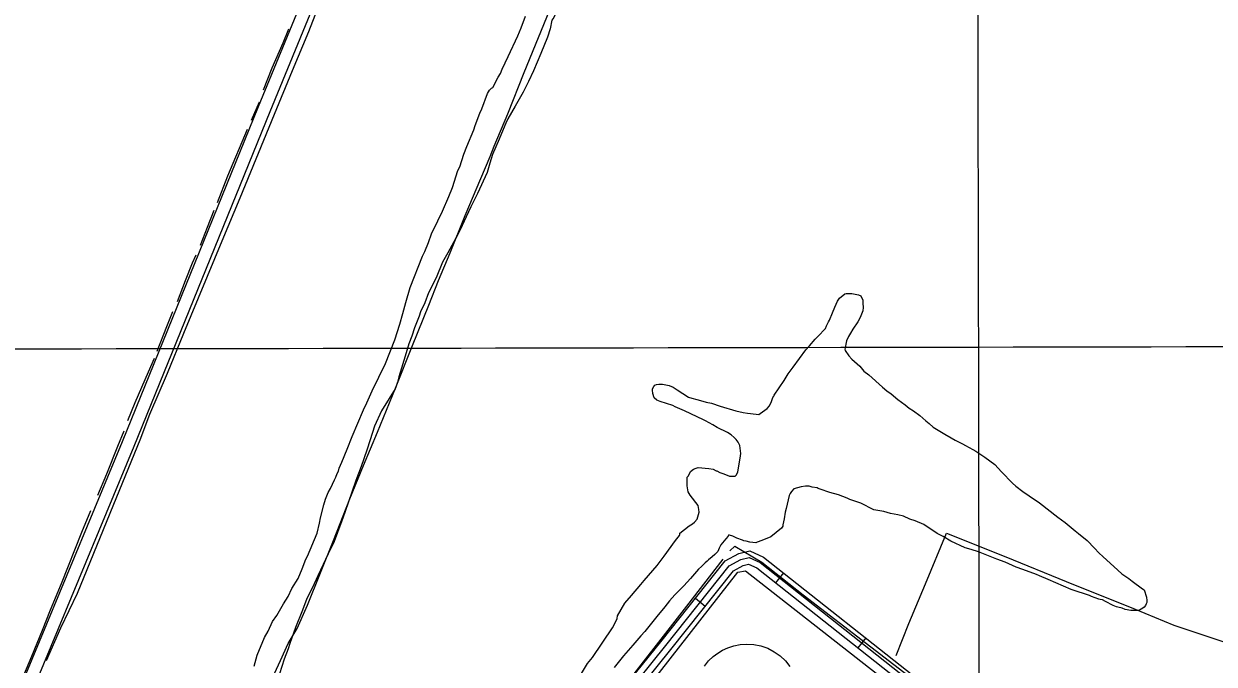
# Model space of a CAD drawing. Extents: x 3329332 to 3367211, y 631066 to 656469.
# Drawn here: x 3346946 to 3349781, y 647841 to 649367 of the extents above; entities that cross this region are included whole.
import ezdxf

# ---------------------------------------------------------------- set-up
doc = ezdxf.new("R2010")
doc.units = 0
for name, color, linetype in [('V-DOMW-TANK', 7, 'Continuous'), ('V-GRID-MAJR', 7, 'Continuous'), ('V-ROAD-CNTR', 7, 'Continuous'), ('V-SITE-OTLN', 7, 'Continuous'), ('V-SITE-VEGE', 7, 'Continuous'), ('V-TOPO-SHOR', 7, 'Continuous')]:
    doc.layers.add(name, color=color, linetype=linetype)

msp = doc.modelspace()

# ---------------------------------------------------------------- linework, layer by layer
at = {"layer": 'V-DOMW-TANK'}
msp.add_lwpolyline([(3348567.117, 647836.741), (3348576.921, 647848.894), (3348587.617, 647859.248), (3348598.832, 647867.817), (3348610.315, 647874.729), (3348622.89, 647880.531), (3348636.794, 647885.1), (3348651.875, 647888.109), (3348667.895, 647889.235), (3348684.5, 647888.2170000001), (3348701.265, 647884.871), (3348717.696, 647879.134), (3348733.292, 647871.086), (3348747.574, 647860.938), (3348760.151, 647849.033), (3348770.75, 647835.792)], dxfattribs=at)
at = {"layer": 'V-GRID-MAJR'}
for points in [[(3349243.288, 636477.8690000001), (3349231.8340000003, 642535.737), (3349220.373, 648597.073), (3349208.912, 654658.432), (3349208.9050000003, 654661.8740000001)], [(3333438.762, 648570.676), (3338699.3000000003, 648578.71), (3343959.8370000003, 648587.509), (3349220.373, 648597.073), (3354480.9080000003, 648607.402), (3359741.441, 648618.497), (3365001.972, 648630.356), (3365001.973, 648630.356)]]:
    msp.add_spline(points, degree=3, dxfattribs=at)
at = {"layer": 'V-ROAD-CNTR'}
for p, q in [((3348755.114452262, 648058.9008554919), (3348736.5184894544, 648035.3599025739)), ((3348545.58087133, 647998.3309766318), (3348569.07582434, 647979.6770139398)), ((3348951.293059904, 647903.9381654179), (3348932.698097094, 647880.3972124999))]:
    msp.add_line(p, q, dxfattribs=at)
for points in [[(3347822.73231703, 649944.8020836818), (3347504.1739541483, 649169.1796349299), (3347179.610603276, 648371.432230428), (3346916.31912986, 647735.9235014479), (3346662.725637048, 647110.7207518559), (3346468.106026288, 646644.950683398), (3346314.1423342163, 646262.3864485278), (3346292.371377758, 646212.9255474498), (3346270.179422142, 646163.849645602)], [(3347850.48226153, 649933.404106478), (3347531.9438986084, 649157.827657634), (3347207.3625477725, 648360.0382532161), (3346944.0770743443, 647724.5435242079), (3346690.467581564, 647099.2987746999), (3346495.861970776, 646633.566706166), (3346341.7942789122, 646250.7404718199), (3346319.769322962, 646200.701571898), (3346297.513367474, 646151.487670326)], [(3348362.655237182, 647769.5744341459), (3348463.455035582, 647894.888183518), (3348616.37072975, 648087.495798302), (3348648.693665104, 648105.1577629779), (3348675.574611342, 648111.1377510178), (3348707.6475471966, 648096.394780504), (3349097.6207672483, 647788.354396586)], [(3348374.3862137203, 647760.226452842), (3348475.1730121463, 647885.524202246), (3348626.229710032, 648075.7898217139), (3348654.0236544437, 648090.9767913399), (3348673.90061469, 648095.398782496), (3348699.75556298, 648083.5138062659), (3349088.44978559, 647776.4834203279)], [(3348386.117190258, 647750.8784715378), (3348486.8909887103, 647876.160220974), (3348636.0886903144, 648064.083845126), (3348659.3536437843, 648076.795819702), (3348672.226618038, 648079.6598139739), (3348691.8635787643, 648070.632832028), (3349079.2788039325, 647764.6124440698)]]:
    msp.add_lwpolyline(points, dxfattribs=at)
at = {"layer": 'V-SITE-OTLN'}
msp.add_lwpolyline([(3347362.608, 646415.386), (3348646.549, 648060.72), (3348664.864, 648063.477), (3349371.7, 647510.142)], dxfattribs=at)
at = {"layer": 'V-SITE-VEGE'}
for points in [[(3348230.217, 649442.872), (3348220.454, 649416.06), (3348216.077, 649401.611), (3348211.732, 649389.233), (3348208.504, 649382.024), (3348203.22, 649375.886), (3348199.779, 649355.198), (3348193.244, 649335.596), (3348177.063, 649296.442), (3348159.815, 649255.231), (3348147.998, 649229.487), (3348135.157, 649204.803), (3348115.949, 649170.882), (3348098.879, 649141.0750000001), (3348093.529, 649130.79), (3348083.801, 649106.052), (3348078.403, 649092.654), (3348062.254, 649055.573), (3348055.703, 649034.935)], [(3347584.2630000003, 648021.8740000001), (3347599.16, 648045.491), (3347608.856, 648068.159), (3347617.531, 648091.872), (3347621.795, 648099.0650000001), (3347644.444, 648153.675), (3347650.006, 648177.4400000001), (3347652.279, 648189.851), (3347660.0330000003, 648220.841), (3347664.397, 648234.255), (3347670.879, 648250.746), (3347676.2120000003, 648259.997), (3347685.875, 648280.585), (3347689.0840000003, 648286.758), (3347692.344, 648296.04), (3347695.537, 648301.176), (3347696.69, 648308.416), (3347703.1410000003, 648322.833), (3347716.0810000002, 648353.742), (3347727.965, 648383.63), (3347754.911, 648447.505), (3347762.433, 648463.982), (3347775.338, 648492.8150000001), (3347807.485, 648557.645), (3347829.13, 648614.344), (3347841.13, 648651.49), (3347848.801, 648677.297), (3347855.435, 648703.12), (3347866.381, 648739.247), (3347895.563, 648813.459), (3347900.931, 648824.782), (3347909.574, 648846.4230000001), (3347917.164, 648867.046), (3347932.173, 648897.922), (3347942.907, 648920.569), (3347957.984, 648955.5920000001), (3347966.629, 648977.235), (3347979.7120000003, 649017.476), (3347984.008, 649026.741), (3347993.818, 649056.665), (3348001.375, 649075.211), (3348017.555, 649114.367), (3348020.8310000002, 649124.687), (3348031.68, 649154.5920000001), (3348037.029, 649164.877), (3348050.048, 649200.971), (3348055.365, 649209.183), (3348059.596, 649214.301), (3348062.721, 649215.2880000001), (3348075.56, 649239.9770000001), (3348080.893, 649249.226), (3348085.2060000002, 649259.529), (3348099.165, 649289.383), (3348122.7660000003, 649338.791), (3348130.326, 649357.3420000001), (3348141.139, 649385.172)], [(3348055.703, 649034.935), (3348049.1350000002, 649013.261), (3348026.551, 648962.799), (3348010.487, 648930.9010000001), (3347999.739, 648907.216), (3347984.725, 648876.3420000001), (3347975.079, 648856.79), (3347955.8540000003, 648821.833), (3347943.048, 648799.219), (3347927.938, 648762.121), (3347909.733, 648726.111), (3347901.058, 648702.395), (3347890.343, 648680.785), (3347887.0640000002, 648670.465), (3347876.253, 648642.635), (3347869.718, 648623.031), (3347863.199, 648604.466), (3347854.444, 648575.567), (3347842.41, 648536.346), (3347839.133, 648526.0260000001), (3347835.823, 648513.633), (3347831.447, 648499.185), (3347830.376, 648497.126), (3347797.39, 648444.755), (3347781.258, 648408.712), (3347770.363, 648375.694), (3347762.708, 648350.926), (3347749.6520000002, 648312.759), (3347736.667, 648278.738), (3347710.559, 648202.405), (3347702.988, 648182.8200000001), (3347684.568, 648133.33), (3347670.629, 648104.511), (3347645.935, 648052.008), (3347633.049, 648024.211), (3347620.177, 647997.449), (3347609.362, 647969.617), (3347593.147, 647928.3910000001), (3347579.057, 647890.2390000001), (3347575.75, 647877.846), (3347566.022, 647853.108), (3347555.09, 647818.02)], [(3348492.146, 648501.112), (3348502.416, 648494.724), (3348529.112, 648477.705), (3348537.3740000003, 648475.5), (3348548.73, 648472.208), (3348558.0300000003, 648469.984), (3348571.4420000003, 648465.622), (3348583.855, 648463.351), (3348604.474, 648455.763), (3348641.637, 648444.8), (3348659.215, 648441.409), (3348669.552, 648439.17), (3348690.257, 648436.7660000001), (3348696.4790000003, 648436.667), (3348699.622, 648438.691), (3348716.41, 648450.87), (3348721.694, 648457.008), (3348727.043, 648467.295), (3348730.304, 648476.577), (3348732.4250000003, 648479.655), (3348733.5130000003, 648482.75), (3348756.8850000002, 648517.643), (3348766.465, 648533.044), (3348778.133, 648549.455), (3348808.865, 648590.452), (3348817.309, 648599.6510000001), (3348831.053, 648616.027), (3348837.373, 648622.1510000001), (3348855.3140000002, 648641.5700000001), (3348857.488, 648647.759), (3348862.819, 648657.008), (3348864.96, 648661.122), (3348872.498, 648678.635), (3348877.897, 648692.031), (3348884.348, 648706.448), (3348888.614, 648713.6410000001), (3348901.219, 648723.811), (3348904.349, 648724.799), (3348917.827, 648724.586), (3348934.3680000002, 648721.21), (3348939.519, 648719.054), (3348944.539, 648708.603), (3348944.4220000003, 648701.345), (3348945.294, 648690.957), (3348944.143, 648683.718), (3348939.798, 648671.34), (3348936.5700000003, 648664.131), (3348932.308, 648656.938), (3348920.62, 648639.493), (3348915.287, 648630.246), (3348909.973, 648622.032), (3348905.659, 648611.728), (3348904.556, 648607.598)], [(3348904.556, 648607.598), (3348902.284, 648595.187), (3348901.199, 648592.0920000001), (3348902.184, 648588.9670000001), (3348911.318, 648576.376), (3348918.4450000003, 648567.965), (3348936.846, 648551.077), (3348947.0330000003, 648539.506), (3348958.307, 648531.029), (3348991.022, 648501.468), (3349001.262, 648493.008), (3349011.517, 648485.586), (3349027.892, 648471.84), (3349045.321, 648459.118), (3349054.537, 648451.71), (3349064.808, 648445.324), (3349080.18, 648433.669), (3349094.497, 648420.996), (3349102.693, 648414.643), (3349111.893, 648406.199), (3349139.625, 648389.162), (3349155.046, 648380.622), (3349164.2970000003, 648375.289), (3349181.791, 648366.712), (3349188.984, 648362.4500000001), (3349206.464, 648352.837), (3349213.654, 648348.573), (3349235.215, 648334.747), (3349258.784, 648316.743), (3349275.11, 648299.886), (3349300.6040000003, 648272.514), (3349308.782, 648265.123), (3349325.176, 648252.415), (3349340.579, 648242.837), (3349365.202, 648225.85), (3349409.259, 648191.96), (3349426.6890000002, 648179.24), (3349450.225, 648159.155), (3349458.421, 648152.802), (3349478.895, 648135.882), (3349496.239, 648117.974), (3349506.428, 648106.403), (3349516.648, 648096.906), (3349542.207, 648073.682), (3349561.644, 648056.778), (3349578.053, 648045.108), (3349586.2490000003, 648038.755), (3349610.853, 648020.731), (3349614.97, 648018.591), (3349619.873, 648000.88), (3349619.856, 647999.845), (3349620.794, 647993.607), (3349620.71, 647988.422), (3349619.625, 647985.327), (3349617.485, 647981.215), (3349614.308, 647977.117), (3349611.165, 647975.091), (3349603.825, 647970.022), (3349599.659, 647969.052), (3349586.179, 647969.267), (3349583.068, 647969.316), (3349569.623, 647971.604), (3349562.414, 647974.829), (3349552.078, 647977.0700000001), (3349548.983, 647978.155), (3349540.738, 647981.397), (3349522.222, 647991.027), (3349515.0130000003, 647994.254), (3349509.846, 647995.373), (3349506.752, 647996.458), (3349489.225, 648002.96), (3349484.072, 648005.117), (3349476.847, 648007.306), (3349450.02, 648016.029), (3349440.736, 648019.291), (3349386.145, 648042.976), (3349365.538, 648051.603), (3349358.3310000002, 648054.828), (3349325.332, 648066.764), (3349309.861, 648072.1950000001), (3349283.0810000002, 648084.031), (3349263.4960000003, 648091.602), (3349220.2120000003, 648108.885), (3349202.667, 648114.3470000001), (3349188.216, 648118.73), (3349154.2460000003, 648134.827), (3349135.7460000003, 648145.493), (3349121.347, 648152.983), (3349089.531, 648174.233), (3349068.926, 648182.857), (3349056.5500000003, 648187.203), (3349041.096, 648193.67), (3349027.665, 648196.996), (3349010.0870000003, 648200.388), (3348994.6, 648204.783), (3348970.8170000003, 648209.311), (3348939.957, 648225.359), (3348913.131, 648234.083), (3348906.958, 648237.2930000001), (3348886.3370000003, 648244.883), (3348865.68, 648250.3960000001)], [(3348273.858, 647819.023), (3348288.755, 647842.6410000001), (3348300.389, 647856.977), (3348348.19, 647927.78), (3348354.608, 647940.1240000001), (3348358.921, 647950.427), (3348360.058, 647956.633), (3348377.126, 647986.437), (3348392.978, 648004.855), (3348415.182, 648031.4670000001), (3348423.626, 648040.666), (3348454.272, 648076.48), (3348471.225, 648099.0260000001), (3348497.7430000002, 648135.943), (3348507.272, 648148.237), (3348508.343, 648150.294), (3348508.393, 648153.405), (3348530.447, 648170.686), (3348538.826, 648175.738), (3348543.039, 648179.8200000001), (3348549.375, 648186.979), (3348554.825, 648203.486), (3348553.887, 648209.725), (3348551.9620000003, 648219.09), (3348532.6550000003, 648244.289), (3348528.627, 648251.6140000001), (3348525.745, 648266.18), (3348526.075, 648286.9180000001), (3348529.235, 648289.977), (3348533.544, 648300.281), (3348540.9050000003, 648306.386), (3348547.159, 648308.362), (3348552.377, 648310.353), (3348577.23, 648307.885), (3348587.5640000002, 648305.645), (3348594.773, 648302.417), (3348596.848, 648302.384), (3348604.04, 648298.122), (3348613.322, 648294.862), (3348626.72, 648289.463), (3348640.2, 648289.248), (3348643.36, 648292.31), (3348646.585, 648299.519), (3348652.2970000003, 648332.617), (3348653.4990000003, 648342.969), (3348651.74, 648362.704), (3348647.708, 648370.028), (3348642.623, 648376.331), (3348637.521, 648381.599), (3348630.361, 648387.935), (3348622.149, 648393.252), (3348597.446, 648405.055), (3348587.1750000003, 648411.4400000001), (3348569.6950000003, 648421.051), (3348564.545, 648423.208), (3348519.251, 648444.6730000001), (3348497.6240000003, 648454.352), (3348491.454, 648457.561), (3348461.532, 648467.373), (3348453.287, 648470.613), (3348447.147, 648475.899), (3348444.202, 648486.317), (3348443.2970000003, 648494.63), (3348443.346, 648497.741), (3348446.541, 648502.875), (3348448.663, 648505.953), (3348452.843, 648507.96), (3348458.045, 648508.915), (3348467.377, 648508.765), (3348482.883, 648505.409), (3348492.146, 648501.112)], [(3348865.68, 648250.3960000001), (3348842.985, 648258.018), (3348837.8340000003, 648260.175), (3348835.776, 648261.246), (3348823.367, 648263.515), (3348816.1410000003, 648265.705), (3348807.847, 648265.836), (3348797.443, 648263.927), (3348779.734, 648259.024), (3348774.45, 648252.886), (3348771.257, 648247.752), (3348769.117, 648243.635), (3348761.366, 648212.645), (3348759.1410000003, 648203.345), (3348756.821, 648187.8250000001), (3348753.4790000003, 648173.358), (3348753.43, 648170.247), (3348750.237, 648165.113), (3348725.022, 648144.77), (3348704.134, 648135.769), (3348692.661, 648131.802), (3348689.534, 648130.8150000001), (3348675.034, 648132.083), (3348666.773, 648134.2880000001), (3348660.5670000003, 648135.425), (3348657.475, 648136.511), (3348644.077, 648141.911), (3348634.811, 648146.208), (3348626.5500000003, 648148.411), (3348624.475, 648148.446), (3348623.404, 648146.388), (3348618.12, 648140.248), (3348606.486, 648125.914), (3348602.205, 648117.685), (3348598.961, 648109.4400000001), (3348591.588, 648102.297), (3348585.2830000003, 648097.211), (3348576.8740000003, 648090.084), (3348573.716, 648087.025), (3348568.4620000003, 648082.959), (3348560.019, 648073.76), (3348552.662, 648067.653), (3348533.634, 648045.137), (3348517.799, 648027.76), (3348496.719, 648006.313), (3348484.042, 647991.993), (3348472.4050000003, 647977.662), (3348453.377, 647955.1460000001), (3348424.803, 647919.3), (3348415.309, 647909.08), (3348396.2830000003, 647886.564), (3348374.093, 647860.9890000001), (3348351.872, 647833.341)], [(3347494.194, 647836.622), (3347501.864, 647862.429), (3347519.133, 647904.677), (3347527.6750000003, 647920.096), (3347538.406, 647942.743), (3347547.971, 647957.112), (3347563.97, 647984.86), (3347575.656, 648002.307), (3347584.2630000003, 648021.8740000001)]]:
    msp.add_lwpolyline(points, dxfattribs=at)
at = {"layer": 'V-TOPO-SHOR'}
msp.add_line((3347488.3140000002, 649138.011), (3347507.17, 649181.068), dxfattribs=at)
for points in [[(3346999.826, 647850.206), (3347033.9020000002, 647928.088), (3347073.148, 648010.35), (3347174.313, 648257.4), (3347222.742, 648375.858), (3347246.032, 648437.0160000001), (3347287.752, 648534.539), (3347326.893, 648630.193), (3347418.06, 648849.987), (3347460.822, 648952.9130000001), (3347542.419, 649152.136), (3347585.5100000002, 649255.697), (3347624.932, 649349.115), (3347679.6410000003, 649491.523)], [(3347532.861, 647796.604), (3347556.98, 647849.782), (3347575.17, 647890.939), (3347596.779, 647926.621), (3347621.248, 647981.704), (3347682.9990000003, 648135.667), (3347722.2060000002, 648235.468), (3347754.716, 648314.973), (3347788.183, 648394.462), (3347830.978, 648499.31), (3347871.483, 648600.366), (3347910.315, 648696.667), (3347933.566, 648755.279), (3347961.0870000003, 648821.792), (3347997.245, 648910.1630000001), (3348034.043, 648998.846), (3348056.555, 649051.0920000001), (3348066.199, 649076.125), (3348098.344, 649152.767), (3348137.219, 649251.618), (3348206.184, 649418.2170000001)], [(3347516.239, 649209.935), (3347537.473, 649262.198), (3347563.292, 649322.0380000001), (3347576.571, 649355.3)], [(3347407.085, 648941.653), (3347431.997, 649004.697), (3347478.398, 649115.854)], [(3347366.254, 648839.97), (3347382.879, 648883.062), (3347399.136, 648922.969)], [(3347311.515, 648705.672), (3347330.7970000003, 648755.416), (3347347.412, 648797.8690000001), (3347356.3170000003, 648816.537)], [(3347263.403, 648587.21), (3347286.015, 648645.826), (3347300.617, 648681.936)], [(3347193.509, 648421.912), (3347210.765, 648464.674), (3347242.534, 648537.81), (3347257.0810000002, 648570.414)], [(3347121.819, 648244.209), (3347143.034, 648295.198), (3347169.2630000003, 648360.7710000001), (3347184.825, 648397.182)], [(3346936.768, 647794.148), (3346964.6040000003, 647860.6510000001), (3346990.46, 647922.724), (3347009.078, 647970.885), (3347035.579, 648033.582), (3347083.7460000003, 648155.553), (3347104.972, 648207.179)], [(3349023.958, 647861.661), (3349053.8710000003, 647938.332), (3349093.629, 648032.699), (3349143.375, 648153.687), (3349285.295, 648097.234), (3349428.452, 648038.211), (3349593.179, 647972.466), (3349685.6550000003, 647934.015), (3349801.717, 647895.187), (3349909.9560000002, 647845.643), (3349963.1240000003, 647821.207)], [(3348627.549, 648111.517), (3348639.841, 648122.797), (3348703.62, 648084.166), (3348802.483, 648006.723), (3348963.718, 647882.384), (3349128.109, 647756.08), (3349289.303, 647629.192), (3349357.34, 647577.742), (3349413.336, 647530.948), (3349430.273, 647513.464)], [(3347478.65, 646227.3420000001), (3347443.988, 646252.758), (3347373.4420000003, 646306.799), (3347332.5700000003, 646342.5160000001), (3347317.687, 646368.892), (3347311.1950000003, 646401.51), (3347317.884, 646421.167), (3347365.398, 646482.255), (3347456.5500000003, 646601.301), (3347640.1, 646837.462), (3347729.9250000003, 646953.3420000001), (3347864.677, 647127.801), (3347951.832, 647236.073), (3348022.203, 647331.223), (3348264.365, 647644.87), (3348360.6890000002, 647768.297), (3348525.348, 647979.257), (3348611.927, 648091.362)]]:
    msp.add_lwpolyline(points, dxfattribs=at)

doc.saveas('drawing.dxf')
